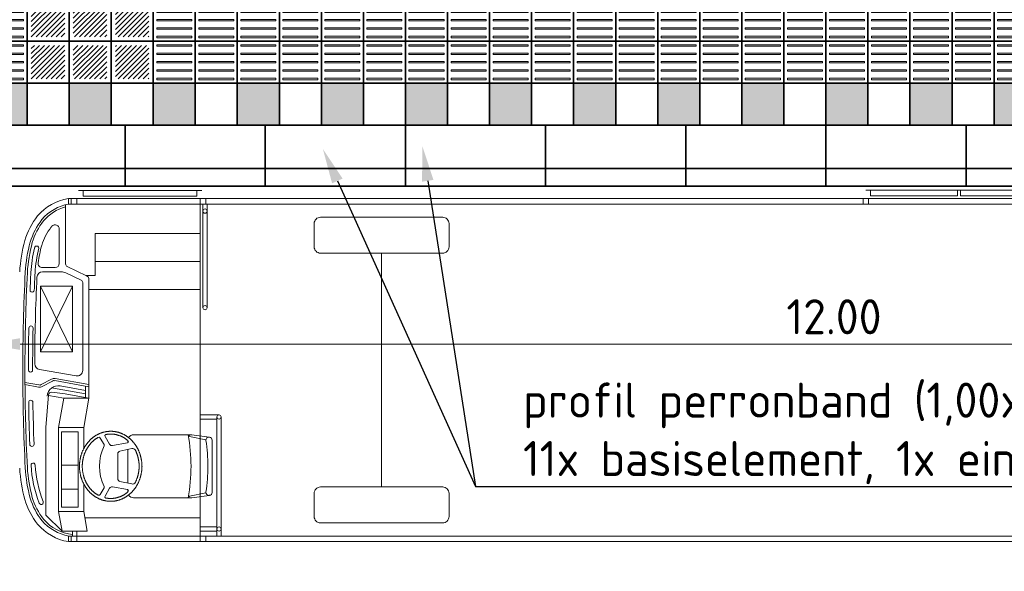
# Model space of a CAD drawing. Header units: metres. Extents: x -699 to 2316, y -1199 to 781.
# Tile 558 of 593: x 1161.35 to 1168.37, y -196.1 to -192.16. Entities that reach past the tile are written whole.
import ezdxf
from ezdxf import colors
from ezdxf.entities.mleader import LeaderData, LeaderLine
from ezdxf.math import Vec2, Vec3

# ---------------------------------------------------------------- set-up
doc = ezdxf.new("R2010")
doc.units = ezdxf.units.M
doc.header["$PDMODE"] = 1
for name, color, linetype, lineweight in [('N-WE-VH-KANTOPSLUITING-G', 251, 'Continuous', 35), ('N-WE-VH-KANTVERHARDING-G', 210, 'Continuous', 35), ('N-WE-VH-VERHARDING_TEGEL-G', 252, 'Continuous', 35), ('X-XX-AL-AANKLEDING-G', 7, 'Continuous', 35), ('X-XX-AL-M', 7, 'Continuous', 18), ('X-XX-AL-T25', 7, 'Continuous', 25)]:
    doc.layers.add(name, color=color, linetype=linetype, lineweight=lineweight)
doc.styles.add('NLCS-ISO-M100-T25', font='NLCS-ISO.ttf', dxfattribs={"height": 0.25})
doc.dimstyles.new('NLCS-M100-T25-PIJL_A_L2_H1', dxfattribs={"dimscale": 0.1, "dimtxt": 2.5, "dimasz": 2.5, "dimexe": 2, "dimexo": 2, "dimgap": 0.7, "dimtad": 1, "dimzin": 0, "dimdsep": 46, "dimtxsty": 'NLCS-ISO-M100-T25', "dimcen": 0, "dimdle": 2, "dimclrd": 256, "dimclre": 256, "dimclrt": 256, "dimadec": 1, "dimazin": 0, "dimtfac": 1, "dimtdec": 3, "dimtofl": 0, "dimtmove": 0, "dimatfit": 3, "dimfxl": 2, "dimtfillclr": 256, "dimtolj": 1, "dimtzin": 0, "dimlwd": -1, "dimlwe": -1, "dimarcsym": 0})

# ---------------------------------------------------------------- blocks, each defined once
blk = doc.blocks.new('bus12metertypetekening')
at = {"color": 253, "lineweight": 5}
for p, q in [((1.3162, 1.2814), (0.4362, 1.2814)), ((0.4702, 1.2414), (0.4702, 1.2814)), ((1.2822, 1.2414), (1.2822, 1.2814)), ((7.385, 1.2844), (6.055, 1.2844)), ((6.089, 1.2444), (6.089, 1.2844)), ((6.71, 1.2844), (6.71, 1.2444)), ((6.73, 1.2844), (6.73, 1.2444)), ((11.665, 1.225), (0.365, 1.225)), ((0.365, 1.225), (0.365, 1.185)), ((0.385, 1.225), (0.385, 1.185)), ((0.425, 1.225), (0.425, 1.185)), ((1.2822, 1.2414), (0.4702, 1.2414)), ((1.305, 1.225), (1.305, 1.185)), ((1.345, 1.225), (1.345, 1.185)), ((6.035, 1.185), (6.035, 1.225)), ((6.075, 1.185), (6.075, 1.225)), ((6.71, 1.2444), (6.089, 1.2444)), ((7.351, 1.2444), (6.73, 1.2444)), ((0.345, 1.18), (0.345, 0.7576)), ((0.3684, 1.185), (11.6623, 1.185)), ((1.305, 1.185), (1.305, 0.23)), ((1.325, 1.185), (1.325, 0.445)), ((1.355, 1.185), (1.355, 0.445)), ((0.3, 1.0069), (0.3, 0.7617)), ((1.305, 0.975), (0.555, 0.975)), ((0.555, 0.675), (0.555, 0.975)), ((1.305, 0.775), (0.555, 0.775)), ((2.6, 0.8347), (2.6, -0.8347)), ((0.27, 0.7317), (0.1791, 0.7317)), ((0.495, 0.6732), (0.3563, 0.7396)), ((0.3131, 0.7017), (0.1808, 0.7017)), ((0.4556, 0.6421), (0.3477, 0.6938)), ((0.555, 0.675), (0.4911, 0.675)), ((0.512, -0.2), (0.512, 0.6461)), ((0.1652, 0.1298), (0.1652, 0.5998)), ((0.395, 0.1298), (0.1652, 0.5998)), ((0.1652, 0.1298), (0.395, 0.5998)), ((0.395, 0.5998), (0.1652, 0.5998)), ((0.395, 0.1298), (0.395, 0.5998)), ((0.467, -0.0022), (0.467, 0.6241)), ((1.305, 0.575), (0.512, 0.575)), ((1.305, 0.23), (1.305, -0.4707)), ((0.395, 0.1298), (0.1652, 0.1298)), ((0.4201, -0.0416), (0.158, 0.0046)), ((0.1714, -0.1041), (0.2449, -0.065)), ((0.512, -0.1035), (0.2707, -0.061)), ((0.1553, -0.1066), (0.0551, -0.089)), ((0.1527, -0.1214), (0.0552, -0.1042)), ((0.1784, -0.1173), (0.252, -0.0783)), ((0.487, -0.1702), (0.2454, -0.1276)), ((0.512, -0.1188), (0.268, -0.0757)), ((0.487, -0.1448), (0.3069, -0.1131)), ((0.487, -0.1956), (0.487, -0.1144)), ((0.205, -0.41), (0.224, -0.1769)), ((0.332, -0.2), (0.2237, -0.1809)), ((0.3412, -0.1699), (0.2463, -0.1586)), ((0.295, -0.41), (0.332, -0.2)), ((0.512, -0.2), (0.332, -0.2)), ((0.512, -0.2), (0.3412, -0.1699)), ((0.475, -0.41), (0.512, -0.2)), ((1.44, -0.32), (1.305, -0.32)), ((1.425, -0.35), (1.305, -0.35)), ((1.425, -1.185), (1.425, -0.335)), ((1.455, -1.185), (1.455, -0.335)), ((0.205, -1.0355), (0.205, -0.41)), ((0.295, -1.01), (0.295, -0.41)), ((0.295, -0.41), (0.475, -0.41)), ((0.475, -0.56), (0.475, -0.41)), ((0.315, -0.98), (0.315, -0.44)), ((0.315, -0.44), (0.435, -0.44)), ((0.435, -0.98), (0.435, -0.44)), ((0.6194, -0.5324), (0.5925, -0.4854)), ((0.6581, -0.5296), (0.6264, -0.4741)), ((1.2333, -0.462), (0.83, -0.462)), ((1.3463, -0.4972), (1.2283, -0.4732)), ((1.2466, -0.4629), (1.3689, -0.4792)), ((1.305, -0.9033), (1.305, -0.4707)), ((1.3689, -0.4792), (1.3726, -0.4797)), ((0.7869, -0.5204), (0.6789, -0.5394)), ((0.8166, -0.5608), (0.7328, -0.5786)), ((0.79, -0.5185), (0.79, -0.504)), ((1.39, -0.4995), (1.39, -0.687)), ((0.717, -0.7758), (0.717, -0.5982)), ((0.79, -0.8076), (0.79, -0.5664)), ((0.435, -0.68), (0.315, -0.68)), ((1.39, -0.8745), (1.39, -0.687)), ((0.475, -1.01), (0.475, -0.8137)), ((0.6194, -0.8416), (0.5925, -0.8886)), ((0.7869, -0.8535), (0.6789, -0.8346)), ((0.8166, -0.8132), (0.7328, -0.7954)), ((0.435, -0.85), (0.315, -0.85)), ((0.6581, -0.8443), (0.6264, -0.8999)), ((0.79, -0.87), (0.79, -0.8555)), ((1.2333, -0.912), (0.83, -0.912)), ((1.3463, -0.8768), (1.2283, -0.9008)), ((1.2466, -0.9111), (1.3689, -0.8948)), ((1.305, -1.185), (1.305, -0.9033)), ((1.3689, -0.8948), (1.3726, -0.8943)), ((0.435, -0.98), (0.315, -0.98)), ((0.205, -1.0355), (0.3197, -1.15)), ((0.475, -1.01), (0.295, -1.01)), ((0.295, -1.01), (0.3197, -1.15)), ((0.475, -1.01), (0.4997, -1.15)), ((1.305, -1.055), (0.4829, -1.055)), ((1.425, -1.12), (1.305, -1.12)), ((0.3197, -1.15), (0.4997, -1.15)), ((11.6623, -1.185), (0.365, -1.185)), ((0.365, -1.225), (0.365, -1.185)), ((0.385, -1.225), (0.385, -1.185)), ((0.395, -1.185), (0.395, -1.15)), ((0.425, -1.185), (0.425, -1.15)), ((0.425, -1.225), (0.425, -1.185)), ((0.425, -1.185), (0.4258, -1.185)), ((1.425, -1.15), (1.305, -1.15)), ((1.305, -1.225), (1.305, -1.185)), ((1.345, -1.225), (1.345, -1.185)), ((11.665, -1.225), (0.365, -1.225))]:
    blk.add_line(p, q, dxfattribs=at)
at = {"color": 253, "lineweight": 5, "flags": 128}
for points in [[(2.1639, 0.8347, -0.414214), (2.1189, 0.8797), (2.1189, 1.0461, -0.414214), (2.1639, 1.0911), (3.0361, 1.0911, -0.414214), (3.0811, 1.0461), (3.0811, 0.8797, -0.414214), (3.0361, 0.8347)], [(2.1639, -0.8347, 0.414214), (2.1189, -0.8797), (2.1189, -1.0461, 0.414214), (2.1639, -1.0911), (3.0361, -1.0911, 0.414214), (3.0811, -1.0461), (3.0811, -0.8797, 0.414214), (3.0361, -0.8347)]]:
    blk.add_lwpolyline(points, format="xyb", close=True, dxfattribs=at)
at = {"color": 253, "lineweight": 5}
blk.add_lwpolyline([(0.888, -0.687, 0.177238), (0.8881, -0.6874, 0.102788), (0.8886, -0.6877, 0.064206), (0.8892, -0.6879, 0.050703), (0.89, -0.688, 0.050703), (0.8907, -0.6879, 0.064206), (0.8914, -0.6877, 0.102788), (0.8918, -0.6874, 0.177238), (0.892, -0.687, 0.177238), (0.8918, -0.6866, 0.102788), (0.8914, -0.6863, 0.064206), (0.8907, -0.6861, 0.050703), (0.89, -0.686, 0.050703), (0.8892, -0.6861, 0.064206), (0.8886, -0.6863, 0.102788), (0.8881, -0.6866, 0.177238)], format="xyb", close=True, dxfattribs=at)
for points in [[(0.667, -0.937, 0), (0.6699, -0.937, 0), (0.6728, -0.9369, 0), (0.6757, -0.9368, 0), (0.6786, -0.9367, 0), (0.6814, -0.9365, 0), (0.6843, -0.9362, 0), (0.6872, -0.936, 0), (0.6901, -0.9357, 0), (0.693, -0.9353, 0), (0.6958, -0.9349, 0), (0.6987, -0.9345, 0), (0.7016, -0.934, 0), (0.7044, -0.9334, 0), (0.7073, -0.9329, 0), (0.7101, -0.9323, 0), (0.7129, -0.9316, 0), (0.7158, -0.9309, 0), (0.7186, -0.9302, 0), (0.7214, -0.9294, 0), (0.7242, -0.9286, 0), (0.727, -0.9278, 0), (0.7298, -0.9269, 0), (0.7325, -0.9259, 0), (0.7353, -0.925, 0), (0.738, -0.9239, 0), (0.7408, -0.9229, 0), (0.7435, -0.9218, 0), (0.7462, -0.9207, 0), (0.7489, -0.9195, 0), (0.7516, -0.9183, 0), (0.7542, -0.917, 0), (0.7569, -0.9157, 0), (0.7595, -0.9144, 0), (0.7622, -0.913, 0), (0.7648, -0.9116, 0), (0.7674, -0.9102, 0), (0.7699, -0.9087, 0), (0.7725, -0.9072, 0), (0.775, -0.9056, 0), (0.7775, -0.904, 0), (0.78, -0.9024, 0), (0.7825, -0.9007, 0), (0.785, -0.899, 0), (0.7874, -0.8973, 0), (0.7898, -0.8955, 0), (0.7923, -0.8937, 0), (0.7946, -0.8919, 0), (0.797, -0.89, 0), (0.7993, -0.8881, 0), (0.8016, -0.8862, 0), (0.8039, -0.8842, 0), (0.8062, -0.8822, 0), (0.8085, -0.8801, 0), (0.8107, -0.878, 0), (0.8129, -0.8759, 0), (0.815, -0.8738, 0), (0.8172, -0.8716, 0), (0.8193, -0.8694, 0), (0.8214, -0.8672, 0), (0.8235, -0.8649, 0), (0.8255, -0.8626, 0), (0.8275, -0.8603, 0), (0.8295, -0.8579, 0), (0.8315, -0.8556, 0), (0.8334, -0.8532, 0), (0.8353, -0.8507, 0), (0.8372, -0.8482, 0), (0.8391, -0.8458, 0), (0.8409, -0.8432, 0), (0.8427, -0.8407, 0), (0.8445, -0.8381, 0), (0.8462, -0.8355, 0), (0.8479, -0.8329, 0), (0.8496, -0.8302, 0), (0.8512, -0.8276, 0), (0.8528, -0.8249, 0), (0.8544, -0.8222, 0), (0.8559, -0.8194, 0), (0.8575, -0.8167, 0), (0.8589, -0.8139, 0), (0.8604, -0.8111, 0), (0.8618, -0.8082, 0), (0.8632, -0.8054, 0), (0.8645, -0.8025, 0), (0.8659, -0.7996, 0), (0.8672, -0.7967, 0), (0.8684, -0.7938, 0), (0.8696, -0.7909, 0), (0.8708, -0.7879, 0), (0.872, -0.7849, 0), (0.8731, -0.7819, 0), (0.8742, -0.7789, 0), (0.8752, -0.7759, 0), (0.8762, -0.7728, 0), (0.8772, -0.7698, 0), (0.8781, -0.7667, 0), (0.879, -0.7636, 0), (0.8799, -0.7605, 0), (0.8807, -0.7574, 0), (0.8815, -0.7543, 0), (0.8823, -0.7512, 0), (0.883, -0.748, 0), (0.8837, -0.7449, 0), (0.8843, -0.7417, 0), (0.885, -0.7386, 0), (0.8855, -0.7354, 0), (0.8861, -0.7322, 0), (0.8866, -0.729, 0), (0.8871, -0.7258, 0), (0.8875, -0.7226, 0), (0.8879, -0.7194, 0), (0.8882, -0.7161, 0), (0.8886, -0.7129, 0), (0.8888, -0.7097, 0), (0.8891, -0.7064, 0), (0.8893, -0.7032, 0), (0.8895, -0.7, 0), (0.8896, -0.6967, 0), (0.8897, -0.6935, 0), (0.8897, -0.6902, 0), (0.8898, -0.687, 0), (0.8897, -0.6838, 0), (0.8897, -0.6805, 0), (0.8896, -0.6773, 0), (0.8895, -0.674, 0), (0.8893, -0.6708, 0), (0.8891, -0.6675, 0), (0.8888, -0.6643, 0), (0.8886, -0.6611, 0), (0.8882, -0.6579, 0), (0.8879, -0.6546, 0), (0.8875, -0.6514, 0), (0.8871, -0.6482, 0), (0.8866, -0.645, 0), (0.8861, -0.6418, 0), (0.8855, -0.6386, 0), (0.885, -0.6354, 0), (0.8843, -0.6323, 0), (0.8837, -0.6291, 0), (0.883, -0.626, 0), (0.8823, -0.6228, 0), (0.8815, -0.6197, 0), (0.8807, -0.6166, 0), (0.8799, -0.6135, 0), (0.879, -0.6104, 0), (0.8781, -0.6073, 0), (0.8772, -0.6042, 0), (0.8762, -0.6012, 0), (0.8752, -0.5981, 0), (0.8742, -0.5951, 0), (0.8731, -0.5921, 0), (0.872, -0.5891, 0), (0.8708, -0.5861, 0), (0.8696, -0.5831, 0), (0.8684, -0.5802, 0), (0.8672, -0.5773, 0), (0.8659, -0.5744, 0), (0.8645, -0.5715, 0), (0.8632, -0.5686, 0), (0.8618, -0.5658, 0), (0.8604, -0.5629, 0), (0.8589, -0.5601, 0), (0.8575, -0.5573, 0), (0.8559, -0.5546, 0), (0.8544, -0.5518, 0), (0.8528, -0.5491, 0), (0.8512, -0.5464, 0), (0.8496, -0.5437, 0), (0.8479, -0.5411, 0), (0.8462, -0.5385, 0), (0.8445, -0.5359, 0), (0.8427, -0.5333, 0), (0.8409, -0.5308, 0), (0.8391, -0.5282, 0), (0.8372, -0.5257, 0), (0.8353, -0.5233, 0), (0.8334, -0.5208, 0), (0.8315, -0.5184, 0), (0.8295, -0.516, 0), (0.8275, -0.5137, 0), (0.8255, -0.5114, 0), (0.8235, -0.5091, 0), (0.8214, -0.5068, 0), (0.8193, -0.5046, 0), (0.8172, -0.5024, 0), (0.815, -0.5002, 0), (0.8129, -0.4981, 0), (0.8107, -0.4959, 0), (0.8085, -0.4939, 0), (0.8062, -0.4918, 0), (0.8039, -0.4898, 0), (0.8016, -0.4878, 0), (0.7993, -0.4859, 0), (0.797, -0.484, 0), (0.7946, -0.4821, 0), (0.7923, -0.4803, 0), (0.7898, -0.4785, 0), (0.7874, -0.4767, 0), (0.785, -0.4749, 0), (0.7825, -0.4732, 0), (0.78, -0.4716, 0), (0.7775, -0.47, 0), (0.775, -0.4684, 0), (0.7725, -0.4668, 0), (0.7699, -0.4653, 0), (0.7674, -0.4638, 0), (0.7648, -0.4624, 0), (0.7622, -0.461, 0), (0.7595, -0.4596, 0), (0.7569, -0.4583, 0), (0.7542, -0.457, 0), (0.7516, -0.4557, 0), (0.7489, -0.4545, 0), (0.7462, -0.4533, 0), (0.7435, -0.4522, 0), (0.7408, -0.4511, 0), (0.738, -0.45, 0), (0.7353, -0.449, 0), (0.7325, -0.4481, 0), (0.7298, -0.4471, 0), (0.727, -0.4462, 0), (0.7242, -0.4454, 0), (0.7214, -0.4446, 0), (0.7186, -0.4438, 0), (0.7158, -0.4431, 0), (0.7129, -0.4424, 0), (0.7101, -0.4417, 0), (0.7073, -0.4411, 0), (0.7044, -0.4405, 0), (0.7016, -0.44, 0), (0.6987, -0.4395, 0), (0.6958, -0.4391, 0), (0.693, -0.4387, 0), (0.6901, -0.4383, 0), (0.6872, -0.438, 0), (0.6843, -0.4378, 0), (0.6814, -0.4375, 0), (0.6786, -0.4373, 0), (0.6757, -0.4372, 0), (0.6728, -0.4371, 0), (0.6699, -0.437, 0), (0.667, -0.437, 0), (0.6641, -0.437, 0), (0.6612, -0.4371, 0), (0.6583, -0.4372, 0), (0.6554, -0.4373, 0), (0.6525, -0.4375, 0), (0.6497, -0.4378, 0), (0.6468, -0.438, 0), (0.6439, -0.4383, 0), (0.641, -0.4387, 0), (0.6382, -0.4391, 0), (0.6353, -0.4395, 0), (0.6324, -0.44, 0), (0.6296, -0.4405, 0), (0.6267, -0.4411, 0), (0.6239, -0.4417, 0), (0.6211, -0.4424, 0), (0.6182, -0.4431, 0), (0.6154, -0.4438, 0), (0.6126, -0.4446, 0), (0.6098, -0.4454, 0), (0.607, -0.4462, 0), (0.6042, -0.4471, 0), (0.6015, -0.4481, 0), (0.5987, -0.449, 0), (0.596, -0.45, 0), (0.5932, -0.4511, 0), (0.5905, -0.4522, 0), (0.5878, -0.4533, 0), (0.5851, -0.4545, 0), (0.5824, -0.4557, 0), (0.5798, -0.457, 0), (0.5771, -0.4583, 0), (0.5745, -0.4596, 0), (0.5718, -0.461, 0), (0.5692, -0.4624, 0), (0.5666, -0.4638, 0), (0.5641, -0.4653, 0), (0.5615, -0.4668, 0), (0.559, -0.4684, 0), (0.5565, -0.47, 0), (0.554, -0.4716, 0), (0.5515, -0.4732, 0), (0.549, -0.4749, 0), (0.5466, -0.4767, 0), (0.5441, -0.4785, 0), (0.5417, -0.4803, 0), (0.5394, -0.4821, 0), (0.537, -0.484, 0), (0.5347, -0.4859, 0), (0.5324, -0.4878, 0), (0.5301, -0.4898, 0), (0.5278, -0.4918, 0), (0.5255, -0.4939, 0), (0.5233, -0.496, 0), (0.5211, -0.4981, 0), (0.519, -0.5002, 0), (0.5168, -0.5024, 0), (0.5147, -0.5046, 0), (0.5126, -0.5068, 0), (0.5105, -0.5091, 0), (0.5085, -0.5114, 0), (0.5065, -0.5137, 0), (0.5045, -0.5161, 0), (0.5025, -0.5184, 0), (0.5006, -0.5208, 0), (0.4987, -0.5233, 0), (0.4968, -0.5258, 0), (0.4949, -0.5282, 0), (0.4931, -0.5308, 0), (0.4913, -0.5333, 0), (0.4895, -0.5359, 0), (0.4878, -0.5385, 0), (0.4861, -0.5411, 0), (0.4844, -0.5438, 0), (0.4828, -0.5464, 0), (0.4812, -0.5491, 0), (0.4796, -0.5518, 0), (0.4781, -0.5546, 0), (0.4765, -0.5573, 0), (0.4751, -0.5601, 0), (0.4736, -0.5629, 0), (0.4722, -0.5658, 0), (0.4708, -0.5686, 0), (0.4695, -0.5715, 0), (0.4681, -0.5744, 0), (0.4668, -0.5773, 0), (0.4656, -0.5802, 0), (0.4644, -0.5831, 0), (0.4632, -0.5861, 0), (0.462, -0.5891, 0), (0.4609, -0.5921, 0), (0.4598, -0.5951, 0), (0.4588, -0.5981, 0), (0.4578, -0.6012, 0), (0.4568, -0.6042, 0), (0.4559, -0.6073, 0), (0.455, -0.6104, 0), (0.4541, -0.6135, 0), (0.4533, -0.6166, 0), (0.4525, -0.6197, 0), (0.4517, -0.6228, 0), (0.451, -0.626, 0), (0.4503, -0.6291, 0), (0.4496, -0.6323, 0), (0.449, -0.6354, 0), (0.4485, -0.6386, 0), (0.4479, -0.6418, 0), (0.4474, -0.645, 0), (0.4469, -0.6482, 0), (0.4465, -0.6514, 0), (0.4461, -0.6546, 0), (0.4458, -0.6579, 0), (0.4454, -0.6611, 0), (0.4452, -0.6643, 0), (0.4449, -0.6675, 0), (0.4447, -0.6708, 0), (0.4445, -0.674, 0), (0.4444, -0.6773, 0), (0.4443, -0.6805, 0), (0.4443, -0.6838, 0), (0.4442, -0.687, 0), (0.4443, -0.6902, 0), (0.4443, -0.6935, 0), (0.4444, -0.6967, 0), (0.4445, -0.7, 0), (0.4447, -0.7032, 0), (0.4449, -0.7065, 0), (0.4452, -0.7097, 0), (0.4454, -0.7129, 0), (0.4458, -0.7161, 0), (0.4461, -0.7194, 0), (0.4465, -0.7226, 0), (0.4469, -0.7258, 0), (0.4474, -0.729, 0), (0.4479, -0.7322, 0), (0.4485, -0.7354, 0), (0.449, -0.7386, 0), (0.4497, -0.7417, 0), (0.4503, -0.7449, 0), (0.451, -0.748, 0), (0.4517, -0.7512, 0), (0.4525, -0.7543, 0), (0.4533, -0.7574, 0), (0.4541, -0.7605, 0), (0.455, -0.7636, 0), (0.4559, -0.7667, 0), (0.4568, -0.7698, 0), (0.4578, -0.7728, 0), (0.4588, -0.7759, 0), (0.4598, -0.7789, 0), (0.4609, -0.7819, 0), (0.462, -0.7849, 0), (0.4632, -0.7879, 0), (0.4644, -0.7909, 0), (0.4656, -0.7938, 0), (0.4668, -0.7967, 0), (0.4681, -0.7996, 0), (0.4695, -0.8025, 0), (0.4708, -0.8054, 0), (0.4722, -0.8082, 0), (0.4736, -0.8111, 0), (0.4751, -0.8139, 0), (0.4765, -0.8167, 0), (0.4781, -0.8194, 0), (0.4796, -0.8222, 0), (0.4812, -0.8249, 0), (0.4828, -0.8276, 0), (0.4844, -0.8302, 0), (0.4861, -0.8329, 0), (0.4878, -0.8355, 0), (0.4896, -0.8381, 0), (0.4913, -0.8407, 0), (0.4931, -0.8432, 0), (0.4949, -0.8458, 0), (0.4968, -0.8482, 0), (0.4987, -0.8507, 0), (0.5006, -0.8532, 0), (0.5025, -0.8556, 0), (0.5045, -0.8579, 0), (0.5065, -0.8603, 0), (0.5085, -0.8626, 0), (0.5105, -0.8649, 0), (0.5126, -0.8672, 0), (0.5147, -0.8694, 0), (0.5168, -0.8716, 0), (0.519, -0.8738, 0), (0.5211, -0.8759, 0), (0.5233, -0.878, 0), (0.5256, -0.8801, 0), (0.5278, -0.8822, 0), (0.5301, -0.8842, 0), (0.5324, -0.8862, 0), (0.5347, -0.8881, 0), (0.537, -0.89, 0), (0.5394, -0.8919, 0), (0.5418, -0.8937, 0), (0.5442, -0.8955, 0), (0.5466, -0.8973, 0), (0.549, -0.8991, 0), (0.5515, -0.9008, 0), (0.554, -0.9024, 0), (0.5565, -0.904, 0), (0.559, -0.9056, 0), (0.5615, -0.9072, 0), (0.5641, -0.9087, 0), (0.5667, -0.9102, 0), (0.5692, -0.9116, 0), (0.5718, -0.913, 0), (0.5745, -0.9144, 0), (0.5771, -0.9157, 0), (0.5798, -0.917, 0), (0.5824, -0.9183, 0), (0.5851, -0.9195, 0), (0.5878, -0.9207, 0), (0.5905, -0.9218, 0), (0.5932, -0.9229, 0), (0.596, -0.9239, 0), (0.5987, -0.925, 0), (0.6015, -0.9259, 0), (0.6042, -0.9269, 0), (0.607, -0.9278, 0), (0.6098, -0.9286, 0), (0.6126, -0.9294, 0), (0.6154, -0.9302, 0), (0.6182, -0.9309, 0), (0.6211, -0.9316, 0), (0.6239, -0.9323, 0), (0.6267, -0.9329, 0), (0.6296, -0.9334, 0), (0.6324, -0.934, 0), (0.6353, -0.9345, 0), (0.6382, -0.9349, 0), (0.641, -0.9353, 0), (0.6439, -0.9357, 0), (0.6468, -0.936, 0), (0.6497, -0.9362, 0), (0.6526, -0.9365, 0), (0.6554, -0.9367, 0), (0.6583, -0.9368, 0), (0.6612, -0.9369, 0), (0.6641, -0.937, 0), (0.667, -0.937, 0)], [(0.5779, -0.4805, 0), (0.5765, -0.4812, 0), (0.5742, -0.4826, 0), (0.5719, -0.4839, 0), (0.5696, -0.4853, 0), (0.5673, -0.4868, 0), (0.565, -0.4883, 0), (0.5627, -0.4898, 0), (0.5605, -0.4913, 0), (0.5583, -0.4929, 0), (0.5561, -0.4945, 0), (0.5539, -0.4962, 0), (0.5517, -0.4978, 0), (0.5496, -0.4996, 0), (0.5474, -0.5013, 0), (0.5453, -0.5031, 0), (0.5432, -0.5049, 0), (0.5412, -0.5067, 0), (0.5391, -0.5086, 0), (0.5371, -0.5105, 0), (0.5351, -0.5124, 0), (0.5331, -0.5144, 0), (0.5311, -0.5163, 0), (0.5292, -0.5184, 0), (0.5273, -0.5204, 0), (0.5254, -0.5225, 0), (0.5235, -0.5246, 0), (0.5217, -0.5267, 0), (0.5198, -0.5289, 0), (0.518, -0.5311, 0), (0.5163, -0.5333, 0), (0.5145, -0.5355, 0), (0.5128, -0.5378, 0), (0.5111, -0.5401, 0), (0.5094, -0.5424, 0), (0.5078, -0.5447, 0), (0.5061, -0.5471, 0), (0.5045, -0.5495, 0), (0.503, -0.5519, 0), (0.5014, -0.5543, 0), (0.4999, -0.5568, 0), (0.4984, -0.5593, 0), (0.497, -0.5618, 0), (0.4956, -0.5643, 0), (0.4942, -0.5669, 0), (0.4928, -0.5694, 0), (0.4914, -0.572, 0), (0.4901, -0.5746, 0), (0.4889, -0.5773, 0), (0.4876, -0.5799, 0), (0.4864, -0.5826, 0), (0.4852, -0.5853, 0), (0.484, -0.588, 0), (0.4829, -0.5907, 0), (0.4818, -0.5934, 0), (0.4808, -0.5962, 0), (0.4797, -0.599, 0), (0.4787, -0.6017, 0), (0.4778, -0.6045, 0), (0.4768, -0.6074, 0), (0.4759, -0.6102, 0), (0.475, -0.613, 0), (0.4742, -0.6159, 0), (0.4734, -0.6188, 0), (0.4726, -0.6216, 0), (0.4719, -0.6245, 0), (0.4712, -0.6274, 0), (0.4705, -0.6303, 0), (0.4699, -0.6333, 0), (0.4693, -0.6362, 0), (0.4687, -0.6391, 0), (0.4682, -0.6421, 0), (0.4677, -0.6451, 0), (0.4672, -0.648, 0), (0.4668, -0.651, 0), (0.4664, -0.654, 0), (0.466, -0.657, 0), (0.4657, -0.6599, 0), (0.4654, -0.6629, 0), (0.4651, -0.6659, 0), (0.4649, -0.6689, 0), (0.4647, -0.672, 0), (0.4645, -0.675, 0), (0.4644, -0.678, 0), (0.4643, -0.681, 0), (0.4643, -0.684, 0), (0.4643, -0.687, 0), (0.4643, -0.69, 0), (0.4643, -0.693, 0), (0.4644, -0.696, 0), (0.4645, -0.6991, 0), (0.4647, -0.7021, 0), (0.4649, -0.7051, 0), (0.4651, -0.7081, 0), (0.4654, -0.7111, 0), (0.4657, -0.7141, 0), (0.466, -0.7171, 0), (0.4664, -0.72, 0), (0.4668, -0.723, 0), (0.4672, -0.726, 0), (0.4677, -0.729, 0), (0.4682, -0.7319, 0), (0.4687, -0.7349, 0), (0.4693, -0.7378, 0), (0.4699, -0.7407, 0), (0.4705, -0.7437, 0), (0.4712, -0.7466, 0), (0.4719, -0.7495, 0), (0.4726, -0.7524, 0), (0.4734, -0.7553, 0), (0.4742, -0.7581, 0), (0.475, -0.761, 0), (0.4759, -0.7638, 0), (0.4768, -0.7667, 0), (0.4778, -0.7695, 0), (0.4787, -0.7723, 0), (0.4797, -0.7751, 0), (0.4808, -0.7778, 0), (0.4818, -0.7806, 0), (0.4829, -0.7833, 0), (0.484, -0.786, 0), (0.4852, -0.7888, 0), (0.4864, -0.7914, 0), (0.4876, -0.7941, 0), (0.4889, -0.7968, 0), (0.4901, -0.7994, 0), (0.4914, -0.802, 0), (0.4928, -0.8046, 0), (0.4941, -0.8072, 0), (0.4955, -0.8097, 0), (0.497, -0.8122, 0), (0.4984, -0.8147, 0), (0.4999, -0.8172, 0), (0.5014, -0.8197, 0), (0.503, -0.8221, 0), (0.5045, -0.8245, 0), (0.5061, -0.8269, 0), (0.5077, -0.8293, 0), (0.5094, -0.8316, 0), (0.5111, -0.8339, 0), (0.5128, -0.8362, 0), (0.5145, -0.8385, 0), (0.5162, -0.8407, 0), (0.518, -0.8429, 0), (0.5198, -0.8451, 0), (0.5216, -0.8473, 0), (0.5235, -0.8494, 0), (0.5254, -0.8515, 0), (0.5273, -0.8536, 0), (0.5292, -0.8556, 0), (0.5311, -0.8577, 0), (0.5331, -0.8596, 0), (0.5351, -0.8616, 0), (0.5371, -0.8635, 0), (0.5391, -0.8654, 0), (0.5412, -0.8673, 0), (0.5432, -0.8691, 0), (0.5453, -0.8709, 0), (0.5474, -0.8727, 0), (0.5496, -0.8745, 0), (0.5517, -0.8762, 0), (0.5539, -0.8778, 0), (0.5561, -0.8795, 0), (0.5583, -0.8811, 0), (0.5605, -0.8827, 0), (0.5627, -0.8842, 0), (0.565, -0.8857, 0), (0.5673, -0.8872, 0), (0.5696, -0.8887, 0), (0.5719, -0.8901, 0), (0.5742, -0.8914, 0), (0.5765, -0.8928, 0), (0.5776, -0.8934, 0)], [(0.7883, -0.5027, 0), (0.7866, -0.5013, 0), (0.7845, -0.4995, 0), (0.7823, -0.4978, 0), (0.7801, -0.4962, 0), (0.7779, -0.4945, 0), (0.7757, -0.4929, 0), (0.7735, -0.4913, 0), (0.7713, -0.4898, 0), (0.769, -0.4883, 0), (0.7668, -0.4868, 0), (0.7645, -0.4853, 0), (0.7622, -0.4839, 0), (0.7598, -0.4825, 0), (0.7575, -0.4812, 0), (0.7552, -0.4799, 0), (0.7528, -0.4786, 0), (0.7504, -0.4774, 0), (0.748, -0.4762, 0), (0.7456, -0.475, 0), (0.7432, -0.4739, 0), (0.7408, -0.4728, 0), (0.7384, -0.4717, 0), (0.7359, -0.4707, 0), (0.7335, -0.4697, 0), (0.731, -0.4688, 0), (0.7285, -0.4678, 0), (0.726, -0.467, 0), (0.7235, -0.4661, 0), (0.721, -0.4653, 0), (0.7185, -0.4645, 0), (0.716, -0.4638, 0), (0.7134, -0.4631, 0), (0.7109, -0.4625, 0), (0.7083, -0.4618, 0), (0.7058, -0.4612, 0), (0.7032, -0.4607, 0), (0.7007, -0.4602, 0), (0.6981, -0.4597, 0), (0.6955, -0.4593, 0), (0.693, -0.4589, 0), (0.6904, -0.4585, 0), (0.6878, -0.4582, 0), (0.6852, -0.4579, 0), (0.6826, -0.4577, 0), (0.68, -0.4575, 0), (0.6774, -0.4573, 0), (0.6748, -0.4572, 0), (0.6722, -0.4571, 0), (0.6696, -0.457, 0), (0.667, -0.457, 0), (0.6644, -0.457, 0), (0.6618, -0.4571, 0), (0.6592, -0.4572, 0), (0.6566, -0.4573, 0), (0.654, -0.4575, 0), (0.6514, -0.4577, 0), (0.6488, -0.4579, 0), (0.6463, -0.4582, 0), (0.6437, -0.4585, 0), (0.6411, -0.4589, 0), (0.6385, -0.4593, 0), (0.6359, -0.4597, 0), (0.6334, -0.4602, 0), (0.6333, -0.4602, 0)], [(0.8423, -0.8025, 0), (0.8426, -0.802, 0), (0.8439, -0.7994, 0), (0.8452, -0.7967, 0), (0.8464, -0.7941, 0), (0.8476, -0.7914, 0), (0.8488, -0.7887, 0), (0.85, -0.786, 0), (0.8511, -0.7833, 0), (0.8522, -0.7806, 0), (0.8533, -0.7778, 0), (0.8543, -0.775, 0), (0.8553, -0.7723, 0), (0.8563, -0.7695, 0), (0.8572, -0.7666, 0), (0.8581, -0.7638, 0), (0.859, -0.761, 0), (0.8598, -0.7581, 0), (0.8606, -0.7552, 0), (0.8614, -0.7524, 0), (0.8621, -0.7495, 0), (0.8628, -0.7466, 0), (0.8635, -0.7437, 0), (0.8641, -0.7407, 0), (0.8647, -0.7378, 0), (0.8653, -0.7349, 0), (0.8659, -0.7319, 0), (0.8664, -0.7289, 0), (0.8668, -0.726, 0), (0.8673, -0.723, 0), (0.8677, -0.72, 0), (0.868, -0.717, 0), (0.8683, -0.7141, 0), (0.8686, -0.7111, 0), (0.8689, -0.7081, 0), (0.8691, -0.7051, 0), (0.8693, -0.702, 0), (0.8695, -0.699, 0), (0.8696, -0.696, 0), (0.8697, -0.693, 0), (0.8697, -0.69, 0), (0.8698, -0.687, 0), (0.8697, -0.684, 0), (0.8697, -0.681, 0), (0.8696, -0.6779, 0), (0.8695, -0.6749, 0), (0.8693, -0.6719, 0), (0.8691, -0.6689, 0), (0.8689, -0.6659, 0), (0.8686, -0.6629, 0), (0.8684, -0.6599, 0), (0.868, -0.6569, 0), (0.8677, -0.654, 0), (0.8673, -0.651, 0), (0.8668, -0.648, 0), (0.8664, -0.645, 0), (0.8659, -0.6421, 0), (0.8653, -0.6391, 0), (0.8647, -0.6362, 0), (0.8641, -0.6332, 0), (0.8635, -0.6303, 0), (0.8628, -0.6274, 0), (0.8621, -0.6245, 0), (0.8614, -0.6216, 0), (0.8606, -0.6187, 0), (0.8598, -0.6159, 0), (0.859, -0.613, 0), (0.8581, -0.6102, 0), (0.8572, -0.6073, 0), (0.8563, -0.6045, 0), (0.8553, -0.6017, 0), (0.8543, -0.5989, 0), (0.8533, -0.5962, 0), (0.8522, -0.5934, 0), (0.8511, -0.5907, 0), (0.85, -0.588, 0), (0.8488, -0.5852, 0), (0.8476, -0.5826, 0), (0.8464, -0.5799, 0), (0.8452, -0.5772, 0), (0.8439, -0.5746, 0), (0.8429, -0.5726, 0)], [(0.6669, -0.917, 0), (0.6696, -0.917, 0), (0.6722, -0.9169, 0), (0.6748, -0.9168, 0), (0.6774, -0.9167, 0), (0.68, -0.9165, 0), (0.6826, -0.9163, 0), (0.6852, -0.9161, 0), (0.6878, -0.9158, 0), (0.6904, -0.9155, 0), (0.6929, -0.9151, 0), (0.6955, -0.9147, 0), (0.6981, -0.9143, 0), (0.7007, -0.9138, 0), (0.7032, -0.9133, 0), (0.7058, -0.9127, 0), (0.7083, -0.9122, 0), (0.7109, -0.9115, 0), (0.7134, -0.9109, 0), (0.7159, -0.9102, 0), (0.7185, -0.9094, 0), (0.721, -0.9087, 0), (0.7235, -0.9079, 0), (0.726, -0.907, 0), (0.7285, -0.9061, 0), (0.731, -0.9052, 0), (0.7334, -0.9043, 0), (0.7359, -0.9033, 0), (0.7383, -0.9023, 0), (0.7408, -0.9012, 0), (0.7432, -0.9001, 0), (0.7456, -0.899, 0), (0.748, -0.8978, 0), (0.7504, -0.8966, 0), (0.7528, -0.8954, 0), (0.7551, -0.8941, 0), (0.7575, -0.8928, 0), (0.7598, -0.8914, 0), (0.7621, -0.8901, 0), (0.7645, -0.8886, 0), (0.7667, -0.8872, 0), (0.769, -0.8857, 0), (0.7713, -0.8842, 0), (0.7735, -0.8827, 0), (0.7757, -0.8811, 0), (0.7779, -0.8795, 0), (0.7801, -0.8778, 0), (0.7823, -0.8761, 0), (0.7844, -0.8744, 0), (0.7866, -0.8727, 0), (0.7882, -0.8713, 0)], [(0.6314, -0.9134, 0), (0.6333, -0.9138, 0), (0.6359, -0.9143, 0), (0.6385, -0.9147, 0), (0.6411, -0.9151, 0), (0.6437, -0.9155, 0), (0.6462, -0.9158, 0), (0.6488, -0.9161, 0), (0.6514, -0.9163, 0), (0.654, -0.9165, 0), (0.6566, -0.9167, 0), (0.6592, -0.9168, 0), (0.6618, -0.9169, 0), (0.6644, -0.917, 0), (0.6672, -0.917, 0)]]:
    blk.add_polyline3d(points, dxfattribs=at)
for centre in [(1.34, 1.135), (1.34, 0.445), (1.44, -0.335), (1.44, -1.135)]:
    blk.add_circle(centre, 0.015, dxfattribs=at)
for centre, radius, start, end in [((0.4247, 0.8649), 0.365, 99.41913, 139.90387), ((0.4247, 0.8649), 0.325, 99.98337, 139.90387), ((0.4247, 0.8649), 0.31, 104.9039, 139.90387), ((0.5407, 0.7834), 0.5064, 141.3062, 163.76573), ((0.5407, 0.7834), 0.4664, 141.3062, 163.76573), ((0.5407, 0.7834), 0.4514, 141.3062, 163.76573), ((0.5407, 0.7834), 0.3814, 141.3062, 163.76573), ((0.4247, 0.8649), 0.24, 137.45503, 139.90387), ((0.27, 1.0069), 0.03, 0, 137.45428), ((1.1034, 0.6369), 1.0877, 164.6425, 176.66068), ((1.1034, 0.6369), 1.0477, 164.6425, 176.66068), ((1.1034, 0.6369), 1.0327, 164.6425, 176.66068), ((1.1034, 0.6369), 1.0077, 166.62714, 176.66068), ((0.1384, 0.87), 0.0154, 359.99908, 180), ((1.1034, 0.6369), 0.9777, 166.20886, 176.66068), ((1.1034, 0.6369), 0.9627, 164.6425, 172.31499), ((0.1791, 0.7617), 0.03, 172.31506, 269.99928), ((0.27, 0.7617), 0.03, 270, 0), ((0.365, 0.7576), 0.02, 180.00037, 244.40748), ((13, 0.025), 12.96, 177.0224, 180.11017), ((13, 0.025), 12.945, 177.0224, 180.11017), ((13, 0.025), 12.92, 177.02242, 177.57675), ((13, 0.025), 12.89, 177.02632, 177.57675), ((13, 0.025), 12.875, 177.15678, 179.91533), ((0.1808, 0.6617), 0.04, 90, 177.1568), ((0.3131, 0.6217), 0.08, 64.40662, 89.99994), ((0.447, 0.6241), 0.02, 0, 64.40651), ((0.482, 0.6461), 0.03, 0, 64.40756), ((0.1065, 0.5706), 0.015, 177.57739, 357.57741), ((13, 0.025), 12.92, 178.78036, 180.11017), ((0.0979, 0.3), 0.015, 0.00093, 180), ((13, 0.025), 12.89, 178.77751, 180.1111), ((0.095, 0.0001), 0.015, 179.71094, 359.71094), ((0.165, 0.044), 0.04, 179.91534, 259.99947), ((13, -0.025), 12.96, 179.88983, 182.97759), ((13, -0.025), 12.945, 179.88983, 182.97759), ((0.2637, -0.1004), 0.04, 79.99963, 117.97565), ((0.427, -0.0022), 0.04, 260.00014, 359.99989), ((0.1597, -0.082), 0.04, 259.9997, 297.97572), ((0.1597, -0.082), 0.025, 259.99957, 297.97604), ((0.293, -0.1918), 0.08, 79.99985, 175.33423), ((0.2637, -0.1004), 0.025, 80.00064, 117.97499), ((0.2439, -0.1785), 0.02, 83.23077, 175.33511), ((0.0966, -0.23), 0.015, 0.0056, 180), ((13, -0.025), 12.92, 180.90915, 182.24008), ((13, -0.025), 12.89, 180.91126, 182.2453), ((0.5826, -0.4907), 0.0112, 27.94481, 116.27866), ((0.6341, -0.4692), 0.00906, 95.12158, 212.26953), ((0.83, -0.502), 0.04, 90, 150.75775), ((-0.0357, -0.687), 1.2757, 0, 10.15845), ((1.2424, -0.454), 0.0238, 199.66023, 233.71282), ((1.2333, -0.562), 0.1, 82.40543, 90.00003), ((1.3663, -0.499), 0.02, 82.4054, 188.34193), ((1.37, -0.4995), 0.02, 0, 82.40543), ((0.1049, -0.53), 0.015, 180, 359.99907), ((0.9259, -0.687), 0.3389, 154.60973, 205.39029), ((0.6107, -0.5374), 0.01, 334.60973, 29.71248), ((0.6755, -0.5197), 0.02, 209.7124, 279.97385), ((0.7833, -0.5112), 0.00986, 291.13595, 59.60277), ((0.8228, -0.5821), 0.0222, 25.32922, 105.98892), ((0.0843, -0.687), 1.2757, 0, 8.34192), ((0.737, -0.5982), 0.02, 102.03427, 180), ((1.1034, -0.6369), 1.0877, 183.33931, 195.35749), ((1.1034, -0.6369), 1.0477, 183.33931, 195.35749), ((1.1034, -0.6369), 1.0327, 183.33931, 195.35749), ((0.1133, -0.6791), 0.015, 3.43207, 183.43208), ((1.0181, -0.6248), 0.9214, 183.4319, 200.66428), ((1.0181, -0.6248), 0.8914, 183.4319, 200.66428), ((-0.0357, -0.687), 1.2757, 349.84155, 0.00021), ((0.0843, -0.687), 1.2757, 351.65808, 0.00021), ((0.6107, -0.8366), 0.01, 330.28753, 25.39029), ((0.6755, -0.8543), 0.02, 80.02615, 150.2876), ((0.737, -0.7758), 0.02, 180.00002, 257.96572), ((0.8228, -0.7919), 0.0222, 254.01108, 334.67078), ((0.5407, -0.7834), 0.4514, 196.23426, 218.69379), ((0.5826, -0.8833), 0.0112, 243.72134, 332.05519), ((0.6341, -0.9048), 0.00906, 147.73047, 264.8784), ((0.7833, -0.8627), 0.00986, 299.57172, 68.86404), ((0.83, -0.872), 0.04, 209.3214, 270), ((1.2424, -0.92), 0.0238, 126.28717, 160.33978), ((1.2333, -0.812), 0.1, 269.99997, 277.59458), ((1.3663, -0.875), 0.02, 171.65808, 277.59462), ((1.37, -0.8745), 0.02, 277.59457, 0), ((0.5407, -0.7834), 0.5064, 196.23426, 218.69379), ((0.5407, -0.7834), 0.4664, 196.23426, 218.69379), ((0.17, -0.9447), 0.015, 200.66257, 20.66257), ((0.4247, -0.8649), 0.365, 220.09613, 260.58082), ((0.4247, -0.8649), 0.325, 220.09613, 260.01656), ((0.4247, -0.8649), 0.31, 220.09613, 264.49536)]:
    blk.add_arc(centre, radius, start, end, dxfattribs=at)
blk = doc.blocks.new('*D2359')
at = {"layer": 'Defpoints', "color": 0, "transparency": 16777216}
for p in [(1161.0991, -192.918), (1173.0991, -193.353), (1173.0991, -194.4806)]:
    blk.add_point(p, dxfattribs=at)
at = {"layer": 'X-XX-AL-M', "transparency": 16777216}
for p, q in [((1161.0991, -193.118), (1161.0991, -194.6806)), ((1173.0991, -193.553), (1173.0991, -194.6806)), ((1161.3491, -194.4806), (1172.8491, -194.4806))]:
    blk.add_line(p, q, dxfattribs=at)
for points in [[(1161.3491, -194.4389), (1161.3491, -194.5222), (1161.0991, -194.4806)], [(1172.8491, -194.4389), (1172.8491, -194.5222), (1173.0991, -194.4806)]]:
    blk.add_solid(points, dxfattribs=at)
at = {"layer": 'X-XX-AL-M', "transparency": 16777216, "insert": (1167.1567, -194.2856), "char_height": 0.25, "attachment_point": 5, "style": 'NLCS-ISO-M100-T25'}
blk.add_mtext('\\A1;12.00', dxfattribs=at)
blk = doc.blocks.new('zwartwittegels')
at = {"layer": 'N-WE-VH-VERHARDING_TEGEL-G'}
blk.add_hatch(color=256, dxfattribs=at).paths.add_polyline_path([(-0.3, 0), (0, 0), (0, 0.3), (-0.3, 0.3)])
for points in [[(-0.3, 0), (0, 0), (0, 0.3), (-0.3, 0.3)], [(0, 0), (0.3, 0), (0.3, 0.3), (0, 0.3)]]:
    blk.add_lwpolyline(points, close=True)
blk = doc.blocks.new('tegelsgrijs')
for points in [[(-0.3, 0), (0, 0), (0, 0.3), (-0.3, 0.3)], [(0, 0), (0.3, 0), (0.3, 0.3), (0, 0.3)]]:
    blk.add_lwpolyline(points, close=True)
blk = doc.blocks.new('instapmarkering')
at = {"layer": 'N-WE-VH-VERHARDING_TEGEL-G', "lineweight": 9}
h = blk.add_hatch(dxfattribs=at)
h.set_pattern_fill('ANSI31', color=256, scale=0.008, style=0)
h.set_pattern_definition([(45, (-1022.894947, 281.797257), (-0.01796051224, 0.01796051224), [])])
h.paths.add_polyline_path([(-0.42, 0.27), (-0.18, 0.27), (-0.18, 0.03), (-0.42, 0.03)])
h = blk.add_hatch(dxfattribs=at)
h.set_pattern_fill('ANSI31', color=256, scale=0.008, style=0)
h.set_pattern_definition([(45, (-1023.194947, 281.797257), (-0.01796051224, 0.01796051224), [])])
h.paths.add_polyline_path([(-0.12, 0.27), (0.12, 0.27), (0.12, 0.03), (-0.12, 0.03)])
h = blk.add_hatch(dxfattribs=at)
h.set_pattern_fill('ANSI31', color=256, scale=0.008, style=0)
h.set_pattern_definition([(45, (-1023.494947, 281.797257), (-0.01796051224, 0.01796051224), [])])
h.paths.add_polyline_path([(0.18, 0.27), (0.42, 0.27), (0.42, 0.03), (0.18, 0.03)])
h = blk.add_hatch(dxfattribs=at)
h.set_pattern_fill('ANSI31', color=256, scale=0.008, style=0)
h.set_pattern_definition([(45, (-1022.894947, 281.497257), (-0.01796051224, 0.01796051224), [])])
h.paths.add_polyline_path([(-0.42, -0.03), (-0.18, -0.03), (-0.18, -0.27), (-0.42, -0.27)])
h = blk.add_hatch(dxfattribs=at)
h.set_pattern_fill('ANSI31', color=256, scale=0.008, style=0)
h.set_pattern_definition([(45, (-1023.194947, 281.497257), (-0.01796051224, 0.01796051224), [])])
h.paths.add_polyline_path([(-0.12, -0.03), (0.12, -0.03), (0.12, -0.27), (-0.12, -0.27)])
h = blk.add_hatch(dxfattribs=at)
h.set_pattern_fill('ANSI31', color=256, scale=0.008, style=0)
h.set_pattern_definition([(45, (-1023.494947, 281.497257), (-0.01796051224, 0.01796051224), [])])
h.paths.add_polyline_path([(0.18, -0.03), (0.42, -0.03), (0.42, -0.27), (0.18, -0.27)])
at = {"layer": 'N-WE-VH-VERHARDING_TEGEL-G'}
for points in [[(-0.15, 0), (-0.45, 0), (-0.45, 0.3), (-0.15, 0.3)], [(0.15, 0), (-0.15, 0), (-0.15, 0.3), (0.15, 0.3)], [(0.45, 0), (0.15, 0), (0.15, 0.3), (0.45, 0.3)], [(-0.15, -0.3), (-0.45, -0.3), (-0.45, 0), (-0.15, 0)], [(0.15, -0.3), (-0.15, -0.3), (-0.15, 0), (0.15, 0)], [(0.45, -0.3), (0.15, -0.3), (0.15, 0), (0.45, 0)]]:
    blk.add_lwpolyline(points, close=True, dxfattribs=at)
blk = doc.blocks.new('geleiderlijn')
for points in [[(0, 0), (0.3, 0), (0.3, 0.3), (0, 0.3)], [(0, -0.3), (0.3, -0.3), (0.3, 0), (0, 0)]]:
    blk.add_lwpolyline(points, close=True)
at = {"lineweight": 9}
for points in [[(0.025, 0.265), (0.275, 0.265), (0.275, 0.275), (0.025, 0.275)], [(0.025, 0.205), (0.275, 0.205), (0.275, 0.215), (0.025, 0.215)], [(0.025, 0.145), (0.275, 0.145), (0.275, 0.155), (0.025, 0.155)], [(0.025, 0.085), (0.275, 0.085), (0.275, 0.095), (0.025, 0.095)], [(0.025, 0.025), (0.275, 0.025), (0.275, 0.035), (0.025, 0.035)], [(0.025, -0.035), (0.275, -0.035), (0.275, -0.025), (0.025, -0.025)], [(0.025, -0.095), (0.275, -0.095), (0.275, -0.085), (0.025, -0.085)], [(0.025, -0.155), (0.275, -0.155), (0.275, -0.145), (0.025, -0.145)], [(0.025, -0.215), (0.275, -0.215), (0.275, -0.205), (0.025, -0.205)], [(0.025, -0.275), (0.275, -0.275), (0.275, -0.265), (0.025, -0.265)]]:
    blk.add_lwpolyline(points, close=True, dxfattribs=at)
blk = doc.blocks.new('LPP_06')
at = {"layer": 'N-WE-VH-VERHARDING_TEGEL-G', "color": 7}
blk.add_lwpolyline([(0, 1.2), (3, 1.2), (3, 0), (0, 0)], close=True, dxfattribs=at)
at = {"layer": 'N-WE-VH-VERHARDING_TEGEL-G'}
for name, p in [('tegelsgrijs', (0.3, 0.9)), ('tegelsgrijs', (0.9, 0.9)), ('tegelsgrijs', (1.5, 0.9)), ('tegelsgrijs', (2.1, 0.9)), ('tegelsgrijs', (2.7, 0.9)), ('instapmarkering', (0.75, 0.6)), ('zwartwittegels', (0.3, 0)), ('zwartwittegels', (0.9, 0)), ('zwartwittegels', (1.5, 0)), ('zwartwittegels', (2.1, 0)), ('zwartwittegels', (2.7, 0))]:
    blk.add_blockref(name, p, dxfattribs=at)
at = {"layer": 'N-WE-VH-VERHARDING_TEGEL-G', "xscale": -1}
for p in [(0.3, 0.6), (1.5, 0.6), (1.8, 0.6), (2.1, 0.6), (2.4, 0.6), (2.7, 0.6), (3, 0.6)]:
    blk.add_blockref('geleiderlijn', p, dxfattribs=at)
blk = doc.blocks.new('LPP_02')
at = {"layer": 'N-WE-VH-VERHARDING_TEGEL-G', "color": 7}
blk.add_lwpolyline([(0, 1.2), (3, 1.2), (3, 0), (0, 0)], close=True, dxfattribs=at)
at = {"layer": 'N-WE-VH-VERHARDING_TEGEL-G'}
for name, p in [('tegelsgrijs', (0.3, 0.9)), ('tegelsgrijs', (0.9, 0.9)), ('tegelsgrijs', (1.5, 0.9)), ('tegelsgrijs', (2.1, 0.9)), ('tegelsgrijs', (2.7, 0.9)), ('zwartwittegels', (0.3, 0)), ('zwartwittegels', (0.9, 0)), ('zwartwittegels', (1.5, 0)), ('zwartwittegels', (2.1, 0)), ('zwartwittegels', (2.7, 0))]:
    blk.add_blockref(name, p, dxfattribs=at)
at = {"layer": 'N-WE-VH-VERHARDING_TEGEL-G', "xscale": -1}
for p in [(0.3, 0.6), (0.6, 0.6), (0.9, 0.6), (1.2, 0.6), (1.5, 0.6), (1.8, 0.6), (2.1, 0.6), (2.4, 0.6), (2.7, 0.6), (3, 0.6)]:
    blk.add_blockref('geleiderlijn', p, dxfattribs=at)
blk = doc.blocks.new('perron-03')
at = {"layer": 'N-WE-VH-KANTOPSLUITING-G'}
for p, q in [((4, 0.435), (4, 0)), ((5, 0.435), (5, 0)), ((6, 0.435), (6, 0)), ((7, 0.435), (7, 0)), ((8, 0.435), (8, 0)), ((9, 0.435), (9, 0)), ((10, 0.435), (10, 0)), ((0, 0.127), (11, 0.127)), ((0, 0), (11, 0))]:
    blk.add_line(p, q, dxfattribs=at)
at = {"layer": 'N-WE-VH-VERHARDING_TEGEL-G'}
for name, p in [('LPP_06', (3, 0.435)), ('LPP_02', (6, 0.435)), ('LPP_02', (9, 0.435))]:
    blk.add_blockref(name, p, dxfattribs=at)

msp = doc.modelspace()

# ---------------------------------------------------------------- linework, layer by layer
at = {"layer": 'N-WE-VH-KANTVERHARDING-G'}
msp.add_line((1158.0991, -193.353), (1183.0991, -193.353), dxfattribs=at)

# ---------------------------------------------------------------- block references
at = {"layer": 'X-XX-AL-AANKLEDING-G'}
msp.add_blockref('bus12metertypetekening', (1161.3289, -194.6661), dxfattribs=at)

# ---------------------------------------------------------------- dimensions: what is measured, and where the dimension line sits
at = {"layer": 'X-XX-AL-M'}
dim = msp.add_linear_dim(base=(1173.0991, -194.4806), p1=(1161.0991, -192.918), p2=(1173.0991, -193.353), dimstyle='NLCS-M100-T25-PIJL_A_L2_H1', dxfattribs=at)
dim.commit()
dim.dimension.update_dxf_attribs({"geometry": '*D2359', "text_midpoint": (1167.1567, -194.4806), "dimtype": 160})

# ---------------------------------------------------------------- next in the draw order: leaders
at = {"layer": 'X-XX-AL-T25'}
ml = msp.add_multileader_mtext('Standard', dxfattribs=at)
ml.set_content('profil perronband (1,00x0,435x0,33m)\\P11x basiselement, 1x eindband en 3 entree-elementen', color=256, style='NLCS-ISO-M100-T25')
ml.set_leader_properties(color=256, linetype='ByLayer', lineweight=-1)
ml.build(insert=Vec2(0, 0))
ml.multileader.update_dxf_attribs({"text_left_attachment_type": 5, "text_right_attachment_type": 5, "dogleg_length": 0.25, "arrow_head_size": 0.25})
ctx = ml.context
ctx.base_point, ctx.char_height, ctx.arrow_head_size, ctx.landing_gap_size, ctx.plane_origin = Vec3(1164.8477, -195.4976), 0.25, 0.25, 0.09, Vec3(221.7376, 43.1964)
ctx.left_attachment, ctx.right_attachment = 5, 5
notes = []
notes.append((ctx, [(0, (1, 1, 0), (1164.5977, -195.4976), (1, 0), 0.25, [(0, [(1164.2198, -193.0678)], 0, [])])]))
ctx.mtext.insert, ctx.mtext.flow_direction = Vec3(1164.9377, -194.756), 5
ctx.mtext.has_bg_fill, ctx.mtext.bg_color, ctx.mtext.bg_scale_factor, ctx.mtext.bg_transparency, ctx.mtext.use_window_bg_color = 1, -1027028792, 1.5, 0, 1
for ctx, leaders in notes:
    for number, flags, end, landing, length, lines in leaders:
        leader = LeaderData()
        leader.index, (leader.has_last_leader_line, leader.has_dogleg_vector, leader.attachment_direction) = number, flags
        leader.last_leader_point, leader.dogleg_vector, leader.dogleg_length = Vec3(end), Vec3(landing), length
        for number, points, colour, breaks in lines:
            line = LeaderLine()
            line.index, line.vertices, line.color, line.breaks = number, Vec3.list(points), colors.encode_raw_color(colour), breaks
            leader.lines.append(line)
        ctx.leaders.append(leader)

# ---------------------------------------------------------------- next in the draw order: leaders
ml = msp.add_multileader_mtext('Standard', dxfattribs=at)
ml.set_content(' ', color=256, style='NLCS-ISO-M100-T25')
ml.set_leader_properties(color=256, linetype='ByLayer', lineweight=-1)
ml.build(insert=Vec2(0, 0))
ml.multileader.update_dxf_attribs({"text_left_attachment_type": 5, "text_right_attachment_type": 5, "dogleg_length": 0.25, "arrow_head_size": 0.25})
ctx = ml.context
ctx.base_point, ctx.char_height, ctx.arrow_head_size, ctx.landing_gap_size, ctx.plane_origin = Vec3(1164.8477, -195.4976), 0.25, 0.25, 0.09, Vec3(220.0124, 43.6662)
ctx.left_attachment, ctx.right_attachment = 5, 5
notes = []
notes.append((ctx, [(0, (1, 1, 0), (1164.5977, -195.4976), (1, 0), 0.25, [(0, [(1163.5101, -193.0881)], 0, [])])]))
ctx.mtext.insert, ctx.mtext.flow_direction = Vec3(1164.9377, -195.2476), 5
for ctx, leaders in notes:
    for number, flags, end, landing, length, lines in leaders:
        leader = LeaderData()
        leader.index, (leader.has_last_leader_line, leader.has_dogleg_vector, leader.attachment_direction) = number, flags
        leader.last_leader_point, leader.dogleg_vector, leader.dogleg_length = Vec3(end), Vec3(landing), length
        for number, points, colour, breaks in lines:
            line = LeaderLine()
            line.index, line.vertices, line.color, line.breaks = number, Vec3.list(points), colors.encode_raw_color(colour), breaks
            leader.lines.append(line)
        ctx.leaders.append(leader)

# ---------------------------------------------------------------- next in the draw order: block references
msp.add_blockref('perron-03', (1158.0991, -193.353))

doc.saveas('drawing.dxf')
